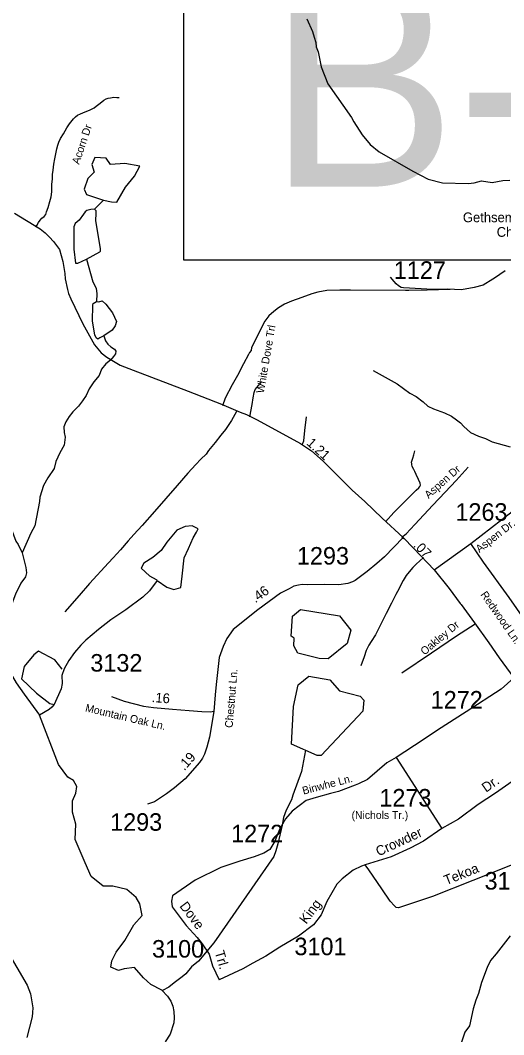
# Model space of a CAD drawing. Extents: x 1268485 to 1426702, y 514839 to 616766.
# Drawn here: x 1319068 to 1323145, y 533949 to 542493 of the extents above; entities that cross this region are included whole.
import ezdxf

# ---------------------------------------------------------------- set-up
doc = ezdxf.new("R2010")
doc.units = 0
for name, color, linetype in [('Old_Level_10', 7, 'Continuous'), ('Old_Level_11', 7, 'Continuous'), ('Old_Level_17', 7, 'Continuous'), ('Old_Level_22', 7, 'Continuous'), ('Old_Level_3', 7, 'Continuous'), ('Old_Level_32', 7, 'Continuous'), ('Old_Level_35', 7, 'Continuous'), ('Old_Level_59', 7, 'Continuous'), ('Old_Level_60', 7, 'Continuous'), ('Old_Level_62', 7, 'Continuous'), ('Old_Level_8', 7, 'Continuous')]:
    doc.layers.add(name, color=color, linetype=linetype)

msp = doc.modelspace()

# ---------------------------------------------------------------- linework, layer by layer
at = {"layer": 'Old_Level_3'}
msp.add_lwpolyline([(1327284.706, 540472.699), (1320448.188, 540472.699), (1320448.188, 543391.301), (1327284.706, 543391.301), (1327284.706, 540472.699)], dxfattribs=at)
at = {"layer": 'Old_Level_32'}
for p, q in [((1322867.165, 538086.22), (1323303.025, 538423.789)), ((1322559.115, 537866.233), (1322867.165, 538086.22)), ((1322237.046, 536283.747), (1322622.364, 535686.254))]:
    msp.add_line(p, q, dxfattribs=at)
for points in [[(1319019.674, 540867.775), (1319235.838, 540735.736), (1319277.312, 540704.298), (1319313.758, 540666.573), (1319348.948, 540630.104), (1319397.962, 540562.577), (1319426.868, 540460.717), (1319442.475, 540361.106), (1319447.389, 540316.987), (1319467.085, 540227.319), (1319475.882, 540192.109), (1319493.477, 540146.839), (1319527.409, 540076.673), (1319596.532, 539935.832), (1319692.718, 539760.98), (1319749.859, 539693.504), (1319797.616, 539655.779), (1319910.725, 539589.13), (1320019.979, 539547.292), (1320484.048, 539370.471), (1320763.558, 539259.795), (1320922.027, 539193.974), (1320976.647, 539173.154), (1321064.441, 539128.377), (1321432.208, 538927.983), (1321524.804, 538865.89), (1321620.914, 538779.514), (1321867.331, 538535.839), (1321973.278, 538441.261), (1322120.105, 538299.838), (1322296.167, 538135.987)], [(1323155.708, 540382.364), (1323110.464, 540353.442), (1323092.869, 540339.609), (1323052.653, 540311.943), (1322970.238, 540263.098), (1322895.793, 540242.786), (1322789.36, 540223.672), (1322669.223, 540229.936), (1322548.06, 540226.186), (1322299.219, 540240.019), (1322279.111, 540243.791), (1322256.489, 540256.367), (1322237.637, 540273.972), (1322220.043, 540292.835), (1322190.899, 540329.901)], [(1322296.167, 538135.987), (1322139.609, 537972.971), (1322075.957, 537918.315), (1321991.786, 537850.354), (1321890.769, 537775.542), (1321869.404, 537764.224), (1321829.187, 537750.392), (1321753.781, 537739.074), (1321634.059, 537742.415), (1321486.76, 537738.417), (1321444.822, 537741.79), (1321415.215, 537737.084), (1321374.596, 537726.175), (1321335.253, 537705.087), (1321263.707, 537669.09), (1321070.114, 537529.103), (1320864.615, 537363.076), (1320809.318, 537286.368), (1320777.898, 537218.463), (1320745.222, 537126.035), (1320720.086, 536898.425), (1320712.546, 536810.901), (1320700.792, 536672.879)], [(1322296.167, 538135.987), (1322386.314, 538045.359), (1322559.115, 537866.233)], [(1323849.822, 536752.314), (1323320.972, 537447.076), (1323190.897, 537632.809), (1322974.732, 537928.324), (1322867.165, 538086.22)], [(1322559.115, 537866.233), (1322685.049, 537706.379), (1322778.05, 537581.004), (1322784.333, 537573.459), (1322899.557, 537419.208), (1323019.849, 537249.604), (1323107.335, 537123.77), (1323230.572, 536954.218)], [(1323230.572, 536954.218), (1323121.915, 536859.334), (1322828.418, 536668.392), (1322585.763, 536514.002), (1322465.113, 536432.263), (1322237.046, 536283.747)], [(1319837.01, 536798.518), (1319944.662, 536759.252), (1320106.038, 536717.831), (1320191.135, 536704.298), (1320352.511, 536691.995), (1320491.536, 536679.692), (1320597.958, 536671.796), (1320675.365, 536669.541), (1320696.998, 536673.54)], [(1320700.792, 536672.879), (1320662.717, 536454.328), (1320641.382, 536372.51), (1320622.203, 536311.039), (1320605.824, 536280.019), (1320578.291, 536241.028), (1320457.421, 536105.186), (1320368.19, 536028.478), (1320300.324, 535978.177), (1320251.31, 535945.482), (1320198.526, 535910.272), (1320140.714, 535890.152)], [(1323656.067, 536390.941), (1323076.531, 535983.578), (1322929.489, 535889.265), (1322762.339, 535766.029), (1322622.364, 535686.254)], [(1322237.046, 536283.747), (1322158.461, 536238.606), (1321996.338, 536099.022), (1321919.675, 536061.296), (1321890.769, 536051.236), (1321752.524, 535998.421), (1321684.659, 535980.816), (1321564.469, 535946.857), (1321478.637, 535923.435), (1321361.593, 535831.568), (1321304.372, 535766.506), (1321254.955, 535678.022), (1321215.94, 535579.127), (1321171.724, 535508.861), (1321122.306, 535477.63), (1321040.481, 535447.248), (1320918.417, 535411.263), (1320759.046, 535358.347), (1320544.138, 535250.201), (1320352.423, 535118.488)], [(1322622.364, 535686.254), (1322468.884, 535580.171), (1322354.518, 535519.81), (1322196.164, 535446.498), (1321976.609, 535379.446)], [(1324031.369, 535676.8), (1323850.96, 535621.414), (1323633.128, 535550.954), (1323216.691, 535378.863), (1322884.976, 535247.558), (1322543.033, 535114.513), (1322257.746, 535017.685), (1322238.895, 535021.96), (1322222.556, 535034.033), (1322187.367, 535074.273), (1322116.988, 535178.646), (1322007.648, 535337.093), (1321976.609, 535379.446)], [(1321976.609, 535379.446), (1321946.067, 535368.531), (1321874.191, 535335.105), (1321781.615, 535263.156), (1321738.7, 535216.372), (1321653.239, 535070.5), (1321604.88, 534959.369), (1321541.76, 534875.428), (1321415.52, 534779.495), (1321255.617, 534687.56), (1321137.794, 534611.613), (1321028.386, 534551.655), (1320943.671, 534503.655), (1320746.479, 534412.696)], [(1320352.423, 535118.488), (1320343.055, 535073.522), (1320349.338, 535025.737), (1320467.475, 534868.672), (1320560.476, 534767.315), (1320601.95, 534714.499), (1320659.762, 534626.474), (1320688.667, 534529.645), (1320746.479, 534412.696)], [(1318953.063, 534665.587), (1319126.497, 534366.928), (1319141.578, 534329.203), (1319154.146, 534293.992), (1319164.2, 534226.086), (1319172.998, 534175.786), (1319170.484, 534136.803), (1319167.971, 534099.077), (1319123.984, 533925.54)]]:
    msp.add_lwpolyline(points, dxfattribs=at)
at = {"layer": 'Old_Level_35'}
msp.add_line((1322285.742, 538139.457), (1322299.378, 538126.949), dxfattribs=at)
for points in [[(1319198.99, 540752.334), (1319206.475, 540765.764), (1319221.033, 540789.294), (1319234.669, 540809.338), (1319250.971, 540827.485), (1319270.963, 540841.992), (1319283.677, 540858.396), (1319290.033, 540880.184), (1319301.926, 540917.451), (1319318.228, 540967.381), (1319327.25, 541006.444), (1319333.607, 541049.146), (1319335.452, 541110.918), (1319339.143, 541159.054), (1319340.886, 541194.477), (1319344.475, 541230.823), (1319351.754, 541281.675), (1319359.136, 541325.3), (1319368.158, 541368.002), (1319377.283, 541410.704), (1319384.46, 541442.487), (1319393.585, 541467.914), (1319408.143, 541496.98), (1319431.724, 541536.914), (1319460.739, 541586.946), (1319484.423, 541622.318), (1319505.338, 541649.539), (1319516.206, 541663.175), (1319533.533, 541680.502), (1319550.757, 541693.163), (1319577.106, 541706.799), (1319614.426, 541723.203), (1319652.463, 541737.711), (1319691.525, 541755.858), (1319708.75, 541770.417), (1319729.768, 541785.899), (1319756.014, 541806.762), (1319773.239, 541821.27), (1319791.488, 541831.266), (1319808.713, 541836.751), (1319828.705, 541841.263), (1319855.977, 541844.851), (1319881.404, 541843.979), (1319901.396, 541842.185)], [(1322345.104, 540218.685), (1322317.115, 540218.121), (1321853.389, 540219.557), (1321761.731, 540220.992), (1321653.156, 540216.583), (1321577.902, 540204.639), (1321525.511, 540189.311), (1321442.67, 540159.271), (1321355.01, 540128.052), (1321294.828, 540102.831), (1321246.845, 540072.791), (1321206.04, 540040.393), (1321164.004, 540004.304), (1321130.273, 539958.269), (1321017.495, 539736.454), (1321015.034, 539712.463), (1321000.578, 539694.418), (1320993.401, 539677.553), (1320949.007, 539600.709), (1320898.462, 539502.182), (1320854.171, 539424.109), (1320795.218, 539309.997), (1320773.585, 539246.379)], [(1322693.078, 540225.298), (1322497.868, 540219.351), (1322345.104, 540218.685)], [(1321002.833, 539153.798), (1321024.466, 539257.452), (1321032.976, 539313.021), (1321039.538, 539357.672), (1321049.995, 539384.482), (1321104.232, 539451.586)], [(1320892.413, 539198.5), (1320849.352, 539123.758), (1320797.371, 539046.556), (1320760.052, 538997.805), (1320712.172, 538938.494), (1320655.988, 538869.443), (1320636.508, 538839.453), (1320590.986, 538796.393), (1320548.028, 538752.511), (1320481.386, 538677.77), (1320391.163, 538575.398), (1320295.404, 538466.515), (1320199.029, 538354.915), (1320096.298, 538237.421), (1320025.658, 538161.859), (1319977.675, 538108.238), (1319911.854, 538033.548), (1319850.953, 537966.957), (1319812.711, 537924.665)], [(1321444.926, 538916.553), (1321458.664, 538952.335), (1321468.404, 539039.226), (1321480.605, 539152.21)], [(1322148.357, 538269.101), (1322218.997, 538348.764), (1322302.659, 538432.425), (1322404.98, 538535.566), (1322427.535, 538554.124), (1322437.583, 538566.427), (1322442.094, 538578.627), (1322439.633, 538594.365), (1322426.1, 538624.918), (1322406.825, 538666.39), (1322396.162, 538691.816), (1322386.217, 538710.066), (1322376.375, 538729.085), (1322372.171, 538738.927), (1322369.916, 538748.36), (1322368.378, 538758.51), (1322367.968, 538770.761), (1322371.864, 538789.011), (1322376.99, 538805.774), (1322386.422, 538833.764), (1322394.624, 538866.213)], [(1322285.742, 538139.457), (1322321.421, 538169.19), (1322394.522, 538245.572), (1322547.286, 538410.485), (1322651.965, 538517.676), (1322744.648, 538616.819), (1322845.636, 538728.264)], [(1322469.468, 537968.085), (1322437.275, 537941.48), (1322405.902, 537913.438), (1322377.708, 537884.168), (1322346.335, 537848.232), (1322321.626, 537817.936), (1322298.045, 537775.233), (1322280, 537743.809), (1322264.211, 537708.951), (1322236.222, 537657.328), (1322199.107, 537585.355), (1322154.201, 537496.619), (1322062.132, 537318.019), (1322026.146, 537260.758), (1322008.101, 537231.487), (1321984.623, 537185.453), (1321966.578, 537132.702), (1321939.614, 537056.27)], [(1319812.711, 537924.665), (1319652.77, 537750.012), (1319564.29, 537648.511), (1319444.745, 537510.358)], [(1322902.743, 537407.575), (1322745.366, 537304.946), (1322536.008, 537163.563), (1322286.664, 536995.574)], [(1319837.01, 536798.519), (1319944.662, 536759.252), (1320106.038, 536717.831), (1320191.135, 536704.298), (1320352.511, 536691.995), (1320491.536, 536679.692), (1320597.958, 536671.797), (1320675.365, 536669.541), (1320696.998, 536673.54)]]:
    msp.add_lwpolyline(points, dxfattribs=at)
at = {"layer": 'Old_Level_59'}
for points in [[(1320309.245, 534273.61), (1320262.664, 534323.476), (1320169.438, 534371.726), (1320108.358, 534429.626), (1320031.206, 534516.477), (1319944.409, 534503.611), (1319896.189, 534490.744), (1319831.895, 534519.694), (1319841.539, 534571.162), (1319876.901, 534645.145), (1319950.838, 534741.646), (1320024.777, 534873.53), (1320095.5, 534953.948), (1320076.211, 535050.449), (1320044.065, 535105.133), (1319966.912, 535172.683), (1319847.968, 535201.634), (1319767.6, 535201.634), (1319664.73, 535282.051), (1319616.51, 535397.852), (1319529.713, 535594.07), (1319536.143, 535722.737), (1319507.21, 535822.455), (1319507.21, 535918.956), (1319536.143, 535983.29), (1319545.787, 536041.19), (1319516.854, 536089.44), (1319468.634, 536118.391), (1319391.481, 536225.828), (1319231.046, 536640.654)], [(1320309.245, 534273.61), (1320336.312, 534232.856), (1320355.381, 534190.615), (1320362.251, 534146.171), (1320365.019, 534090.294), (1320362.046, 534050.155), (1320331.8, 533953.114), (1320290.38, 533889.958)]]:
    msp.add_lwpolyline(points, dxfattribs=at)
at = {"layer": 'Old_Level_60'}
for points in [[(1321589.339, 537117.907), (1321407.355, 537164.249), (1321375.367, 537223.97), (1321376.29, 537289.638), (1321352.299, 537306.504), (1321364.294, 537473.672), (1321432.269, 537531.394), (1321759.1, 537476.316), (1321855.541, 537355.69), (1321823.394, 537243.106), (1321664.285, 537116.421), (1321589.339, 537117.907)], [(1321571.238, 536301.473), (1321356.241, 536397.642), (1321372.235, 536712.448), (1321410.169, 536895.56), (1321501.924, 536969.687), (1321678.172, 536939.338), (1321759.168, 536845.886), (1321933.155, 536799.698), (1321965.245, 536766.172), (1321955.198, 536674.514), (1321604.251, 536300.755), (1321571.238, 536301.473)]]:
    msp.add_lwpolyline(points, dxfattribs=at)
at = {"layer": 'Old_Level_62'}
msp.add_line((1319769.694, 540977.403), (1319695.011, 540901.816), dxfattribs=at)
for points in [[(1321485.321, 542505.375), (1321532.893, 542400.235), (1321545.709, 542349.894), (1321560.78, 542306.936), (1321563.856, 542270.744), (1321580.875, 542226.914), (1321605.994, 542100.038), (1321662.588, 541956.912), (1321860.259, 541675.581), (1321879.431, 541639.081), (1321950.892, 541529.327), (1322018.969, 541448.383), (1322095.658, 541386.098), (1322377.913, 541221.236), (1322508.531, 541156.234), (1322627.769, 541123.478), (1322845.842, 541118.249), (1322894.029, 541125.477), (1322958.415, 541139.779), (1323046.177, 541128.194), (1323136.605, 541143.573), (1323196.686, 541146.494)], [(1319769.694, 540977.403), (1319838.324, 540965.46), (1319883.33, 540962.243), (1319954.053, 541087.694), (1320031.206, 541180.979), (1320076.212, 541264.613), (1319950.838, 541287.129), (1319828.68, 541277.479), (1319793.318, 541332.163), (1319696.877, 541338.596), (1319671.16, 541277.479), (1319690.448, 541213.145), (1319639.013, 541161.678), (1319606.866, 541071.61), (1319626.154, 541026.577), (1319709.736, 540997.627), (1319769.694, 540977.403)], [(1319695.011, 540901.816), (1319663.023, 540900.791), (1319628.779, 540891.666), (1319614.631, 540881.26), (1319602.02, 540860.191), (1319564.906, 540810.876), (1319532.2, 540781.143), (1319519.487, 540753.512), (1319519.077, 540565.582), (1319534.353, 540447.114), (1319554.345, 540446.703), (1319627.241, 540481.357)], [(1319627.241, 540481.357), (1319738.79, 540542.309), (1319744.839, 540548.768), (1319745.351, 540570.093), (1319704.854, 540803.135), (1319708.34, 540869.521), (1319706.699, 540887.616), (1319695.011, 540901.816)], [(1319627.241, 540481.357), (1319678.812, 540291.581), (1319707.622, 540236.833), (1319712.543, 540190.798), (1319711.005, 540125.182)], [(1319772.316, 539835.084), (1319737.867, 539818.526), (1319721.565, 539806.582), (1319707.929, 539819.141), (1319696.344, 539843.183), (1319677.172, 539959.295), (1319680.247, 540093.809), (1319682.606, 540107.701), (1319711.005, 540125.182)], [(1319711.005, 540125.182), (1319730.895, 540120.671), (1319757.956, 540129.12), (1319790.104, 540103.386), (1319844.753, 540029.402), (1319880.115, 539955.418), (1319867.257, 539920.035), (1319843.469, 539882.092), (1319772.316, 539835.084)], [(1319772.316, 539835.084), (1319787.285, 539792.946), (1319806.662, 539764.648), (1319832.191, 539741.99), (1319861.719, 539723.33), (1319873.304, 539706.67), (1319870.843, 539685.396), (1319854.234, 539661.097), (1319827.577, 539632.082), (1319790.771, 539599.171), (1319751.811, 539554.009), (1319734.484, 539501.874), (1319689.27, 539449.433), (1319649.9, 539390.326), (1319622.525, 539334.244), (1319593.51, 539287.236), (1319558.447, 539243.611), (1319511.182, 539195.321), (1319480.424, 539157.387), (1319453.357, 539111.968), (1319436.235, 539068.804), (1319437.158, 539022.873), (1319446.283, 538982.477), (1319438.696, 538914.503), (1319401.172, 538851.244), (1319367.44, 538776.4), (1319354.112, 538718.422), (1319300.183, 538639.938), (1319262.659, 538574.219), (1319232.414, 538477.178), (1319231.593, 538439.397), (1319190.686, 538235.934), (1319157.262, 538175.034), (1319083.341, 538008.275)], [(1322042.858, 539544.064), (1322246.269, 539431.644), (1322352.589, 539353.161), (1322405.902, 539325.837), (1322464.855, 539280.367), (1322506.07, 539243.406), (1322553.54, 539220.287), (1322644.788, 539186.453), (1322704.151, 539159.027), (1322747.519, 539129.397), (1322778.995, 539103.356), (1322808.214, 539072.393), (1322865.116, 539021.181), (1322932.373, 538989.449), (1322992.044, 538971.866), (1323047.305, 538942.851), (1323198.429, 538899.585)], [(1318908.329, 538566.581), (1318926.886, 538504.655), (1318940.625, 538407.511), (1318971.382, 538267.41), (1319031.668, 538105.367), (1319051.045, 538077.07), (1319083.341, 538008.275)], [(1320222.773, 537776.219), (1320305.251, 537718.807), (1320363.115, 537699.507), (1320420.98, 537715.59), (1320433.838, 537812.091), (1320449.912, 537966.493), (1320485.274, 538043.693), (1320527.065, 538133.76), (1320552.783, 538182.011), (1320568.856, 538210.961), (1320517.421, 538236.695), (1320459.556, 538230.261), (1320388.833, 538198.094), (1320305.251, 538098.377), (1320257.03, 538027.61), (1320186.307, 537969.709), (1320109.154, 537921.458), (1320086.652, 537879.642), (1320157.375, 537815.308), (1320183.093, 537799.224), (1320218.454, 537779.924)], [(1319083.341, 538008.275), (1319114.509, 537885.398), (1319121.481, 537839.312), (1319112.766, 537805.838), (1319071.448, 537752.524), (1319027.362, 537659.841), (1318965.436, 537496.978), (1318952.313, 537451.251), (1318905.458, 537243.79), (1318902.382, 537197.858), (1318909.559, 537159.974), (1318960.72, 537038.328), (1319033.923, 536912.938), (1319099.745, 536817.23), (1319231.046, 536640.654)], [(1320222.773, 537776.219), (1320156.583, 537688.804), (1320101.322, 537634.106), (1319958.708, 537527.838), (1319830.653, 537442.639), (1319726.692, 537361.028), (1319620.577, 537271.215), (1319579.669, 537230.205), (1319524.1, 537167.305), (1319476.528, 537102.611), (1319436.851, 537031.202), (1319417.576, 536974.146), (1319421.208, 536908.2), (1319411.564, 536863.166), (1319353.7, 536731.282), (1319334.412, 536708.765), (1319310.949, 536689.893), (1319231.046, 536640.654)], [(1319422.674, 537027.485), (1319358.38, 537107.903), (1319221.755, 537180.279), (1319181.571, 537148.112), (1319101.204, 537051.611), (1319077.094, 536947.068), (1319205.681, 536826.442), (1319318.196, 536737.983), (1319353.7, 536731.282)], [(1321472.284, 536345.736), (1321439.902, 536166.189), (1321365.16, 535965.803), (1321356.343, 535928.278), (1321310.309, 535841.387), (1321288.779, 535779.461), (1321277.398, 535715.639), (1321239.566, 535557.236), (1321224.29, 535499.258), (1321207.065, 535449.532)], [(1321207.065, 535449.532), (1320699.869, 534722.828), (1320572.224, 534567.86), (1320513.169, 534521.467), (1320463.751, 534462.514), (1320432.623, 534436.674), (1320365.114, 534385.206), (1320320.108, 534349.823), (1320266.764, 534321.354)], [(1323198.736, 534782.55), (1323081.036, 534629.786), (1323033.772, 534574.934), (1323006.295, 534514.803), (1322957.39, 534388.542), (1322931.246, 534297.191), (1322909.92, 534239.367), (1322888.287, 534167.547), (1322854.864, 534024.626), (1322815.596, 533971.261), (1322789.657, 533885.6)]]:
    msp.add_lwpolyline(points, dxfattribs=at)

# ---------------------------------------------------------------- texts
at = {"layer": 'Old_Level_10'}
for s, height, rotation, p in [('Acorn Dr', 65.6167, 71.4501556, (1319563.697, 541274.929)), ('White Dove Trl', 65.61666, 80.0904, (1321120.908, 539348.427)), ('Aspen Dr', 65.6167, 41.4971556, (1322511.324, 538460.82)), ('Oakley Dr', 65.6167, 39.7898556, (1322476.12, 537142.147))]:
    msp.add_text(s, height=height, rotation=rotation, dxfattribs=at).set_placement(p)
at = {"layer": 'Old_Level_11'}
for s, height, rotation, p in [('Aspen Dr.', 65.6167, 37.7574389, (1322939.574, 538005.507)), ('Redwood Ln.', 65.61666, 305.0047194, (1322945.504, 537656.127)), ('Chestnut Ln.', 65.61666, 85.0761167, (1320858.082, 536531.337)), ('Mountain Oak Ln.', 65.61666, 346.7884889, (1319611.767, 536672.868)), ('Binwhe Ln. ', 65.61666, 14.5424806, (1321455.666, 535971.248)), ('Dr.', 82.0208, 35.1037917, (1322995.668, 535986.641)), ('Crowder', 82.0208, 24.8426472, (1322089.123, 535450.394)), ('Tekoa               Dr.', 82.02083, 21.5955444, (1322659.246, 535208.616)), ('Dove', 82.0208, 306.9488056, (1320407.198, 535031.903)), ('King', 82.0208, 53.0584194, (1321479.799, 534875.432)), ('Trl.', 82.0208, 286.6216472, (1320706.41, 534644.986))]:
    msp.add_text(s, height=height, rotation=rotation, dxfattribs=at).set_placement(p)
msp.add_text('(Nichols Tr.)', height=65.61666, dxfattribs=at).set_placement((1321861.482, 535766.656))
at = {"layer": 'Old_Level_17'}
for s, rotation, p in [('1.21', 318.0534333, (1321476.447, 538924.299)), ('.07', 313.9703083, (1322377.529, 538065.958)), ('.46', 35.8706194, (1321050.713, 537582.22)), ('.16', 355.6402861, (1320174.728, 536751.589)), ('.19', 48.3376972, (1320451.645, 536169.069))]:
    msp.add_text(s, height=82.0208, rotation=rotation, dxfattribs=at).set_placement(p)
at = {"layer": 'Old_Level_22'}
for s, p in [('Gethsemane', (1322799.967, 540792.562)), ('Ch', (1323085.357, 540669.53))]:
    msp.add_text(s, height=82.0208, dxfattribs=at).set_placement(p)
at = {"layer": 'Old_Level_3'}
msp.add_text('B-4517', height=1788.0542, dxfattribs=at).set_placement((1321152.4, 541091.043))
at = {"layer": 'Old_Level_8'}
for s, p in [('1127', (1322217.944, 540315.605)), ('1263', (1322737.052, 538278.342)), ('1293', (1321400.812, 537909.103)), ('3132', (1319658.692, 537007.723)), ('1272', (1322528.352, 536696.523)), ('1273', (1322095.456, 535871.475)), ('1293', (1319825.632, 535667.015)), ('1272', (1320845.79, 535570.016)), ('3102', (1322982.984, 535171.78)), ('3101', (1321379.688, 534619.304)), ('3100', (1320179.289, 534599.086))]:
    msp.add_text(s, height=147.6375, dxfattribs=at).set_placement(p)

doc.saveas('drawing.dxf')
